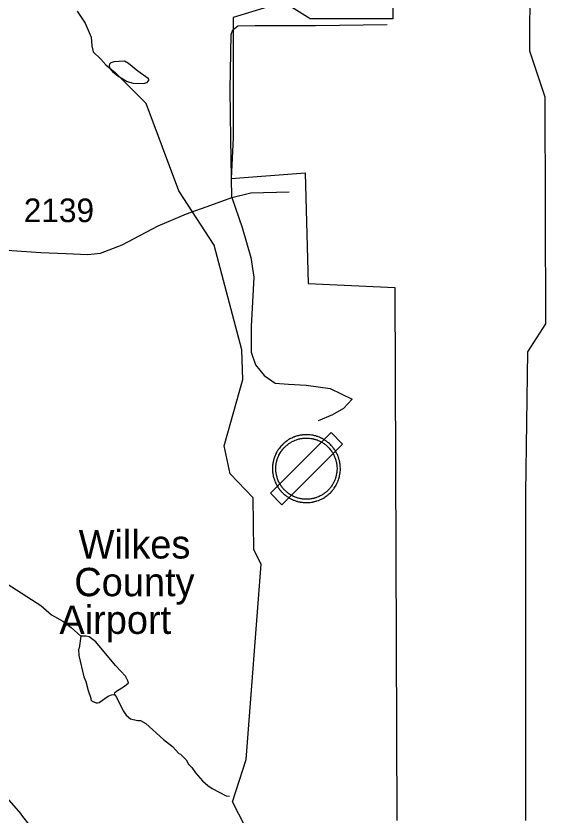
# Model space of a CAD drawing. Extents: x 1248224 to 1454986, y 825081 to 985870.
# Drawn here: x 1378554 to 1381356, y 903739 to 907972 of the extents above; entities that cross this region are included whole.
import ezdxf

# ---------------------------------------------------------------- set-up
doc = ezdxf.new("R2010")
doc.units = 0
for name, color, linetype in [('Exist Aviation Commercial or Municipal Label', 7, 'Continuous'), ('Exist Aviation Commercial or Municipal Perimeter Paved', 7, 'Continuous'), ('Exist Aviation Field Marked Auxiliary CELL', 7, 'Continuous'), ('Exist Hydrographic Misc Water Feature', 7, 'Continuous'), ('Exist Road Non-System Type 51', 7, 'Continuous'), ('Exist Road Secondary Type 51 Attributed', 7, 'Continuous'), ('Exist Road Secondary Type 51 Number Label', 7, 'Continuous')]:
    doc.layers.add(name, color=color, linetype=linetype)

msp = doc.modelspace()

# ---------------------------------------------------------------- linework, layer by layer
at = {"layer": 'Exist Aviation Commercial or Municipal Perimeter Paved'}
msp.add_lwpolyline([(1381249, 903714.5), (1381249, 905446.8), (1381260.1, 906194.5), (1381356.3, 906342.6), (1381352.6, 907541.9), (1381271.2, 907786.2), (1381282.3, 910073.8), (1381249, 910888.1), (1380982.4, 910843.7), (1380760.3, 910703.1), (1380723.3, 910133), (1380523.4, 910014.6), (1380545.7, 907956.5), (1380108.9, 907956.5), (1379968.2, 908045.3), (1379701.7, 907963.9), (1379701.7, 907327.2), (1379690.6, 907112.5), (1380083, 907142.1), (1380097.8, 906557.3), (1380556.8, 906535.1), (1380567.9, 903714.5)], dxfattribs=at)
at = {"layer": 'Exist Aviation Field Marked Auxiliary CELL'}
for points in [[(1380280, 905707.2), (1380219.7, 905767.6), (1379898.7, 905446.6), (1379959, 905386.2)], [(1380003.7, 905418.9), (1380010.5, 905415.5), (1380014, 905413.8), (1380015.8, 905413.1), (1380021.7, 905410.5), (1380022.5, 905410.2), (1380024, 905409.6), (1380028.5, 905407.9), (1380031.1, 905407), (1380035.8, 905405.5), (1380039.7, 905404.3), (1380042.3, 905403.5), (1380048.2, 905402.1), (1380049.6, 905401.7), (1380052.1, 905401.2), (1380055.8, 905400.5), (1380057.1, 905400.2), (1380058.9, 905399.9), (1380061.3, 905399.5), (1380066.7, 905398.7), (1380071.8, 905398.2), (1380078.1, 905397.6), (1380083.8, 905397.4), (1380087, 905397.3), (1380090.7, 905397.3), (1380096, 905397.3), (1380102, 905397.7), (1380109.3, 905398.3), (1380115.7, 905399.2), (1380121.2, 905400.2), (1380124.1, 905400.7), (1380125, 905400.8), (1380126.6, 905401.2), (1380128.8, 905401.7), (1380131.9, 905402.4), (1380133.9, 905402.9), (1380138.7, 905404.2), (1380142.8, 905405.4), (1380144.4, 905405.9), (1380152.8, 905408.9), (1380160.3, 905411.8), (1380164.7, 905413.9), (1380170, 905416.3), (1380175.5, 905419.3), (1380179.6, 905421.4), (1380184.3, 905424.3), (1380188.8, 905427.2), (1380194.1, 905431), (1380198.8, 905434.6), (1380200.8, 905436.1), (1380201.7, 905436.8), (1380203.6, 905438.3), (1380207, 905441.1), (1380212.2, 905445.9), (1380216.3, 905449.8), (1380219.5, 905453.1), (1380223.2, 905456.9), (1380226.6, 905461), (1380229.7, 905464.9), (1380233.9, 905470.1), (1380236.9, 905474.3), (1380240.1, 905479.2), (1380243.1, 905484.1), (1380244.4, 905486.2), (1380246.8, 905490.6), (1380249.2, 905494.9), (1380250.7, 905498.1), (1380252.5, 905501.6), (1380254, 905505.3), (1380256.9, 905512.2), (1380257.8, 905514.8), (1380259.5, 905519.2), (1380260.5, 905522.7), (1380261.1, 905524.7), (1380262, 905527.4), (1380262.8, 905530.3), (1380263.8, 905534.6), (1380264.8, 905538.6), (1380266.5, 905547.5), (1380266.8, 905549), (1380267.4, 905553.9), (1380267.9, 905557.8), (1380268.2, 905560.9), (1380268.8, 905567.4), (1380269, 905575.1), (1380269, 905580.2), (1380268.7, 905586.8), (1380268.3, 905592.8), (1380268, 905595.6), (1380267.7, 905598), (1380267.3, 905601), (1380266.7, 905605.4), (1380266.3, 905607.4), (1380265.4, 905612.6), (1380265.1, 905614.1), (1380264.6, 905616.2), (1380263.8, 905619.6), (1380262.8, 905623.5), (1380261.6, 905627.6), (1380260, 905632.8), (1380259.7, 905633.9), (1380258.5, 905637.4), (1380256.8, 905641.8), (1380254.9, 905646.5), (1380252.9, 905651.5), (1380250.7, 905655.9), (1380248, 905661.2), (1380245.7, 905665.1), (1380244.5, 905667.4), (1380243.6, 905668.8), (1380241.6, 905672.1), (1380239.1, 905676.2), (1380236.1, 905680.6), (1380233.2, 905684.5), (1380229.8, 905689.1), (1380227.1, 905692.2), (1380223.4, 905696.5), (1380219.9, 905700.2), (1380216.5, 905703.8), (1380215.6, 905704.7), (1380213.6, 905706.5), (1380210.7, 905709.2), (1380206.7, 905713), (1380202.8, 905716.1), (1380198.8, 905719.2), (1380195.3, 905721.9), (1380193.8, 905723), (1380192.9, 905723.6), (1380191.4, 905724.6), (1380188.4, 905726.7), (1380185.5, 905728.6), (1380182.8, 905730.2), (1380178.8, 905732.7), (1380171.9, 905736.4), (1380168.6, 905738.1), (1380167.7, 905738.5), (1380163.3, 905740.6), (1380158.5, 905742.8), (1380151.9, 905745.3), (1380149, 905746.3), (1380145.3, 905747.5), (1380143.5, 905748.1), (1380138.4, 905749.7), (1380133.8, 905750.9), (1380132.1, 905751.3), (1380127.8, 905752.3), (1380123.2, 905753.3), (1380118.7, 905754.1), (1380115.4, 905754.6), (1380107.3, 905755.6), (1380105.9, 905755.8), (1380101.7, 905756.1), (1380097.4, 905756.3), (1380096.4, 905756.4), (1380086.5, 905756.6), (1380080.3, 905756.3), (1380076.6, 905756.1), (1380068.5, 905755.3), (1380067.8, 905755.2), (1380064.7, 905754.8), (1380061.2, 905754.3), (1380058.7, 905753.9), (1380056.7, 905753.5), (1380051.3, 905752.4), (1380048.5, 905751.8), (1380045.8, 905751.1), (1380040.4, 905749.7), (1380035.5, 905748.2), (1380031.7, 905747), (1380030.7, 905746.7), (1380024.3, 905744.3), (1380022, 905743.4), (1380020.7, 905742.8), (1380015.3, 905740.6), (1380011.8, 905738.9), (1380005.5, 905736), (1380002.1, 905733.9), (1379997.2, 905731.1), (1379993.6, 905728.9), (1379989.7, 905726.4), (1379986.7, 905724.4), (1379982.6, 905721.4), (1379980.2, 905719.5), (1379974.5, 905715), (1379973.5, 905714.1), (1379970.5, 905711.6), (1379967.7, 905709), (1379967, 905708.4), (1379964.3, 905705.8), (1379960.3, 905701.9), (1379957.6, 905698.9), (1379954.7, 905695.9), (1379950.8, 905691.4), (1379946.6, 905685.9), (1379943.2, 905681.2), (1379942.4, 905680.1), (1379941.6, 905679), (1379940.1, 905676.8), (1379939.5, 905675.8), (1379937.1, 905672.3), (1379933.3, 905665.7), (1379932.9, 905665.2), (1379932, 905663.5), (1379931, 905661.6), (1379928.2, 905656.2), (1379927, 905653.7), (1379923.6, 905646.2), (1379920.2, 905637.3), (1379918.6, 905632.8), (1379917.1, 905628), (1379916.8, 905626.5), (1379916.1, 905624), (1379915, 905619.9), (1379914.7, 905618.8), (1379913.3, 905612.2), (1379912.7, 905609.5), (1379912.4, 905607.5), (1379911.7, 905602.8), (1379911.4, 905601.3), (1379911.2, 905599.9), (1379910.8, 905596.1), (1379910.3, 905591.6), (1379910.2, 905589.7), (1379910.1, 905587.8), (1379909.9, 905583.1), (1379909.8, 905581), (1379909.8, 905577), (1379909.8, 905573.6), (1379909.9, 905568.6), (1379910.2, 905564.2), (1379910.3, 905562.8), (1379910.7, 905558.8), (1379911.2, 905553.8), (1379911.6, 905551.4), (1379911.9, 905549.4), (1379912.8, 905543.7), (1379914, 905538), (1379915.3, 905532.5), (1379916.8, 905526.8), (1379918.1, 905522.8), (1379919.7, 905517.8), (1379920.3, 905516.3), (1379921.9, 905512.1), (1379924.3, 905505.8), (1379927.3, 905499.3), (1379929.9, 905494.3), (1379930.9, 905492.4), (1379931.9, 905490.5), (1379933.8, 905487.1), (1379934.4, 905486.1), (1379936.8, 905481.9), (1379939.6, 905477.7), (1379942, 905474.1), (1379942.5, 905473.4), (1379945.3, 905469.7), (1379946.1, 905468.5), (1379947.5, 905466.7), (1379948.6, 905465.3), (1379949.8, 905463.8), (1379951.3, 905462), (1379952.7, 905460.3), (1379953.6, 905459.3), (1379955.4, 905457.3), (1379958.3, 905454.1), (1379959.6, 905452.6), (1379962.4, 905449.9), (1379964.8, 905447.5), (1379966.6, 905445.8), (1379968.6, 905444), (1379972.1, 905440.8), (1379973.7, 905439.5), (1379978, 905436), (1379980.2, 905434.2), (1379981.4, 905433.3), (1379986.1, 905429.9), (1379990.6, 905427), (1379996.8, 905423.1)], [(1380012.2, 905434.6), (1380006, 905438.3), (1380000.4, 905441.9), (1379996.3, 905444.5), (1379992.1, 905447.6), (1379991.1, 905448.3), (1379989.1, 905449.9), (1379985.1, 905453.1), (1379983.8, 905454.3), (1379980.5, 905457.2), (1379978.7, 905458.8), (1379977.2, 905460.3), (1379975, 905462.5), (1379972.5, 905464.9), (1379971.3, 905466.2), (1379968.7, 905469.2), (1379967, 905471), (1379966.3, 905471.8), (1379965, 905473.4), (1379963.7, 905475), (1379962.6, 905476.3), (1379961.6, 905477.6), (1379960.3, 905479.3), (1379959.5, 905480.3), (1379957.1, 905483.7), (1379956.6, 905484.3), (1379954.4, 905487.5), (1379951.9, 905491.3), (1379949.7, 905495.1), (1379949.2, 905496), (1379947.5, 905499.1), (1379946.6, 905500.8), (1379945.7, 905502.5), (1379943.4, 905507), (1379940.7, 905512.9), (1379938.5, 905518.5), (1379937, 905522.3), (1379936.5, 905523.7), (1379935.1, 905528.2), (1379933.9, 905531.8), (1379932.5, 905536.9), (1379931.4, 905541.9), (1379930.3, 905547), (1379929.5, 905552.1), (1379929.2, 905553.9), (1379928.9, 905556.1), (1379928.4, 905560.6), (1379928, 905564.2), (1379927.9, 905565.5), (1379927.7, 905569.4), (1379927.6, 905574), (1379927.6, 905577), (1379927.6, 905580.6), (1379927.7, 905582.5), (1379927.9, 905586.7), (1379928, 905588.4), (1379928.1, 905590.1), (1379928.5, 905594.2), (1379928.8, 905597.6), (1379929, 905598.9), (1379929.3, 905600.3), (1379929.9, 905604.4), (1379930.2, 905606.3), (1379930.7, 905608.7), (1379932, 905614.6), (1379932.2, 905615.7), (1379933.2, 905619.3), (1379933.9, 905621.6), (1379934.2, 905622.9), (1379935.5, 905627.2), (1379936.9, 905631.3), (1379940, 905639.3), (1379943.1, 905646.1), (1379944.2, 905648.4), (1379946.7, 905653.2), (1379947.6, 905654.9), (1379948.4, 905656.4), (1379948.7, 905656.9), (1379952.2, 905662.9), (1379954.3, 905666), (1379954.9, 905666.9), (1379956.2, 905668.9), (1379956.9, 905669.9), (1379957.7, 905670.9), (1379960.7, 905675.1), (1379964.5, 905680), (1379968, 905684.1), (1379970.6, 905686.8), (1379973.1, 905689.5), (1379976.7, 905693.1), (1379979.1, 905695.4), (1379979.7, 905695.9), (1379982.3, 905698.2), (1379984.9, 905700.5), (1379985.9, 905701.3), (1379991, 905705.4), (1379993.1, 905707.1), (1379996.9, 905709.8), (1379999.6, 905711.6), (1380003.1, 905713.9), (1380006.3, 905715.8), (1380010.8, 905718.3), (1380013.8, 905720.2), (1380019.5, 905722.9), (1380022.7, 905724.4), (1380027.5, 905726.4), (1380028.7, 905726.9), (1380030.7, 905727.7), (1380036.5, 905729.9), (1380037.4, 905730.2), (1380040.8, 905731.2), (1380045.3, 905732.6), (1380050.1, 905733.8), (1380052.6, 905734.5), (1380055, 905735), (1380060, 905736), (1380061.7, 905736.4), (1380064, 905736.7), (1380067.2, 905737.1), (1380070, 905737.6), (1380070.6, 905737.6), (1380077.9, 905738.3), (1380081.2, 905738.5), (1380086.7, 905738.8), (1380095.7, 905738.6), (1380096.6, 905738.5), (1380100.5, 905738.3), (1380104.2, 905738), (1380105.5, 905737.9), (1380112.8, 905737), (1380115.8, 905736.5), (1380119.8, 905735.9), (1380124, 905734.9), (1380127.8, 905734), (1380129.4, 905733.7), (1380133.6, 905732.6), (1380138.2, 905731.2), (1380139.7, 905730.6), (1380143.1, 905729.5), (1380145.7, 905728.6), (1380151.6, 905726.3), (1380156, 905724.4), (1380159.9, 905722.5), (1380160.7, 905722.1), (1380163.7, 905720.6), (1380169.9, 905717.2), (1380173.6, 905715), (1380176, 905713.5), (1380178.6, 905711.8), (1380181.3, 905710), (1380182.7, 905709.1), (1380183.4, 905708.5), (1380184.8, 905707.6), (1380187.9, 905705.1), (1380191.6, 905702.3), (1380195.1, 905699.5), (1380198.7, 905696.1), (1380201.3, 905693.7), (1380203.1, 905692), (1380203.9, 905691.2), (1380207, 905688), (1380210.1, 905684.6), (1380213.4, 905680.8), (1380215.9, 905678), (1380218.9, 905673.8), (1380221.5, 905670.3), (1380224.3, 905666.3), (1380226.5, 905662.7), (1380228.3, 905659.7), (1380229.1, 905658.4), (1380230.2, 905656.4), (1380232.3, 905652.8), (1380234.7, 905648.1), (1380236.7, 905644.1), (1380238.5, 905639.6), (1380240.2, 905635.3), (1380241.7, 905631.4), (1380242.8, 905628.2), (1380243.1, 905627.3), (1380244.6, 905622.5), (1380245.6, 905618.9), (1380246.5, 905615.3), (1380247.2, 905612.3), (1380247.7, 905610.4), (1380247.9, 905609), (1380248.8, 905604.4), (1380249.1, 905602.6), (1380249.6, 905598.6), (1380250, 905595.9), (1380250.3, 905593.8), (1380250.5, 905591.2), (1380250.9, 905585.8), (1380251.2, 905579.8), (1380251.2, 905575.2), (1380251, 905568.3), (1380250.5, 905562.5), (1380250.3, 905559.7), (1380249.8, 905556.2), (1380249.2, 905551.7), (1380249, 905550.4), (1380247.4, 905542.4), (1380246.5, 905538.8), (1380245.6, 905534.9), (1380244.9, 905532.3), (1380244.1, 905529.9), (1380243.6, 905528), (1380242.6, 905524.9), (1380241.1, 905520.9), (1380240.3, 905518.6), (1380237.7, 905512.4), (1380236.3, 905509.1), (1380234.7, 905505.9), (1380233.3, 905503), (1380231.2, 905499.1), (1380229.1, 905495.2), (1380227.8, 905493.3), (1380225.2, 905488.9), (1380222.2, 905484.5), (1380219.5, 905480.7), (1380215.8, 905476), (1380213, 905472.5), (1380209.9, 905468.8), (1380206.6, 905465.4), (1380203.7, 905462.4), (1380200, 905458.9), (1380195.3, 905454.5), (1380192.3, 905452.1), (1380190.6, 905450.6), (1380189.8, 905450), (1380187.9, 905448.7), (1380183.7, 905445.4), (1380178.9, 905442.1), (1380174.9, 905439.5), (1380170.6, 905436.8), (1380167, 905434.9), (1380162, 905432.2), (1380157.2, 905430), (1380153.3, 905428.2), (1380146.6, 905425.5), (1380139, 905422.9), (1380137.5, 905422.4), (1380133.8, 905421.3), (1380129.5, 905420.1), (1380127.7, 905419.7), (1380124.9, 905419.1), (1380122.9, 905418.6), (1380121.4, 905418.3), (1380120.7, 905418.1), (1380118.1, 905417.7), (1380113.1, 905416.8), (1380107.4, 905416), (1380100.8, 905415.4), (1380095.3, 905415.1), (1380090.6, 905415.1), (1380087.2, 905415.1), (1380084.4, 905415.2), (1380079.2, 905415.3), (1380073.6, 905415.9), (1380069, 905416.3), (1380064.1, 905417.1), (1380062, 905417.4), (1380060.3, 905417.7), (1380059.1, 905418), (1380055.8, 905418.6), (1380053.6, 905419.1), (1380052.3, 905419.4), (1380046.9, 905420.7), (1380044.6, 905421.4), (1380041.1, 905422.5), (1380036.9, 905423.8), (1380034.5, 905424.7), (1380030.4, 905426.2), (1380029.1, 905426.7), (1380028.4, 905427), (1380023.1, 905429.3), (1380021.5, 905430), (1380018.3, 905431.5)]]:
    msp.add_lwpolyline(points, close=True, dxfattribs=at)
at = {"layer": 'Exist Hydrographic Misc Water Feature'}
for points in [[(1378876.8, 907998), (1378919.4, 907933.1), (1378951.8, 907860.4), (1378954, 907814.8), (1378960.9, 907782.9), (1379002.4, 907743.6), (1379028.9, 907712.7), (1379078.4, 907673.3)], [(1379246.7, 907620.4), (1379256.9, 907633.8), (1379253.1, 907641.9), (1379197.9, 907679.1), (1379148.8, 907720.2), (1379127, 907732.7), (1379070.9, 907729.9), (1379054.9, 907724.3), (1379048.7, 907716.4), (1379046.5, 907708.5), (1379050.2, 907694.3), (1379063.9, 907678), (1379091.4, 907655.5), (1379140.7, 907624.4), (1379172.6, 907615.7), (1379228.5, 907614.5), (1379246.7, 907620.4)], [(1379763.5, 903687.2), (1379698.5, 903813.2), (1379770.5, 904038.3), (1379850.4, 905070.9), (1379810.4, 905147.2), (1379807.5, 905423.1), (1379685.5, 905550.2), (1379654.5, 905698.5), (1379753.4, 906047.9), (1379748.4, 906205.5), (1379601.4, 906760), (1379415.4, 907046), (1379242.4, 907509.2), (1379078.4, 907673.3)], [(1378507, 904968.1), (1378684.4, 904852.2), (1378741.3, 904803), (1378800.7, 904769.7), (1378845.9, 904736.7), (1378896.2, 904690.3)], [(1378896.2, 904690.3), (1378887.5, 904627.8), (1378883.4, 904619.9), (1378886.7, 904587.9), (1378912.2, 904475.4), (1378923.7, 904451.1), (1378934.7, 904402.9), (1378949.9, 904362.6), (1378949.7, 904354.6), (1378955.5, 904346.5), (1378977.3, 904338), (1378985.3, 904337.8), (1378993.3, 904339.7), (1379040.1, 904372.6), (1379058.2, 904380.2), (1379074.2, 904381.8)], [(1379074.2, 904381.8), (1379076.5, 904391.8), (1379084.7, 904399.6), (1379127.2, 904426.6), (1379147.6, 904444.2), (1379145.8, 904454.2), (1379132.4, 904478.5), (1379079.6, 904535.6), (1378976.3, 904659.9), (1378940.8, 904686.6), (1378925, 904690.9), (1378896.2, 904690.3)], [(1379074.2, 904381.8), (1379085.9, 904367.6), (1379120.4, 904294.9), (1379135.8, 904272.5), (1379159.5, 904254.1), (1379195.3, 904245.2), (1379211.3, 904244.9), (1379240.9, 904228.2), (1379333.1, 904144.3), (1379380.4, 904107.2), (1379415.5, 904070.5), (1379423.4, 904066.3), (1379452.8, 904035.7), (1379466.3, 904013.4), (1379483.9, 903995.1), (1379503.3, 903966.7), (1379540.4, 903925.9), (1379567.9, 903901.3), (1379591.5, 903884.8), (1379664.7, 903845.2), (1379682.6, 903844.8)]]:
    msp.add_lwpolyline(points, dxfattribs=at)
at = {"layer": 'Exist Road Non-System Type 51'}
for points in [[(1379695.7, 907010.7), (1379689.2, 907321.8), (1379687, 907582.9), (1379691.3, 907873.8), (1379700.9, 907898.4), (1379727, 907919.5), (1379818.4, 907922.3), (1380136.8, 907922.3), (1380515.8, 907927.2)], [(1379695.7, 907010.7), (1379748.9, 906852.1), (1379795.2, 906694.7), (1379811.6, 906590.2), (1379796.3, 906328.7), (1379796.3, 906193.2), (1379819.6, 906125.4), (1379866.1, 906069), (1379924.3, 906029.4), (1379994.1, 906023.8), (1380087.3, 906018.1), (1380215.3, 906001.2), (1380331.7, 905944.7), (1380285.1, 905895.3), (1380226.9, 905861.4), (1380151.3, 905830.4)]]:
    msp.add_lwpolyline(points, dxfattribs=at)
at = {"layer": 'Exist Road Secondary Type 51 Attributed'}
for points in [[(1376944.5, 906835.5), (1377230.3, 906829.6), (1377705.9, 906793.9), (1377956, 906774.7), (1378279.7, 906750.2), (1378506.6, 906732.4), (1378685.2, 906720.5), (1378819.4, 906714.5), (1378933.9, 906709.2), (1379000, 906717.8), (1379114.5, 906761.5), (1379304.5, 906860.9), (1379455.8, 906925.8), (1379583.9, 906971), (1379695.7, 907010.7), (1379795.9, 907036.5), (1379999, 907041.8)], [(1379098.8, 902402.4), (1379090.6, 902428.8), (1379071.6, 902469.8), (1379061.9, 902506.5), (1379055.2, 902532), (1379036.6, 902598.9), (1379016.4, 902684.6), (1378992.9, 902803.1), (1378953.6, 902938.2), (1378893.7, 903131.5), (1378869.2, 903206.1), (1378835, 903296.8), (1378787.2, 903401.8), (1378744.8, 903480.7), (1378698.6, 903573.7), (1378669.7, 903628.5), (1378629.1, 903687.4), (1378584.2, 903744.3), (1378578.4, 903752.4), (1378444.1, 903905)]]:
    msp.add_lwpolyline(points, dxfattribs=at)

# ---------------------------------------------------------------- texts
at = {"layer": 'Exist Aviation Commercial or Municipal Label'}
for s, p in [('Wilkes', (1378885, 905101.5)), (' County', (1378806.2, 904902)), (' Airport', (1378727.4, 904702.5))]:
    msp.add_text(s, height=150, dxfattribs=at).set_placement(p)
at = {"layer": 'Exist Road Secondary Type 51 Number Label'}
msp.add_text('2139', height=125, dxfattribs=at).set_placement((1378594.6, 906881.2))

doc.saveas('drawing.dxf')
